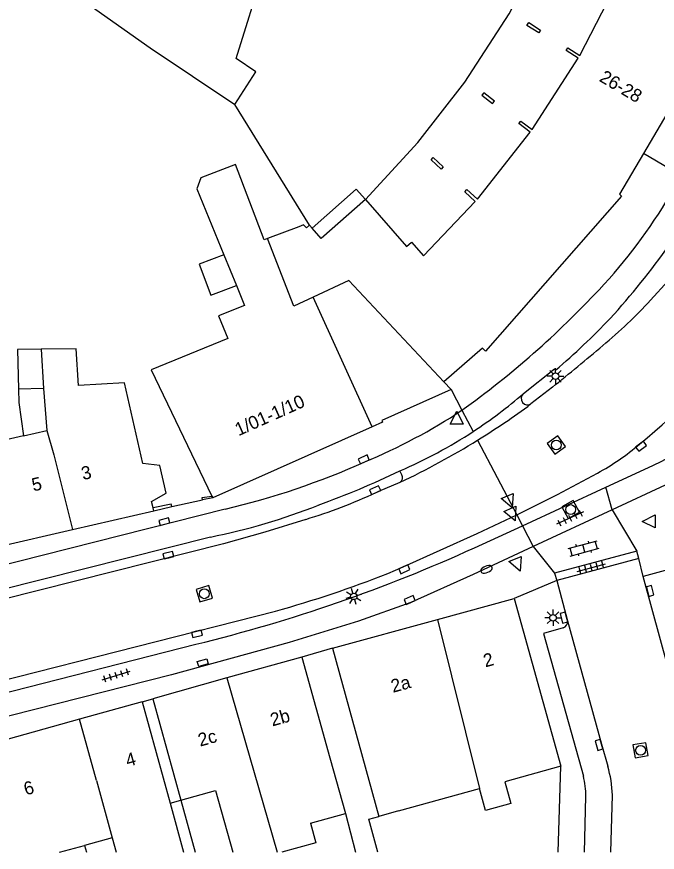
# Model space of a CAD drawing. Extents: x 132999 to 136000, y 398499 to 400501.
# Drawn here: x 133905 to 133953.9, y 398500 to 398563.8 of the extents above; entities that cross this region are included whole.
import ezdxf

# ---------------------------------------------------------------- set-up
doc = ezdxf.new("R2010")
doc.units = 0
for name, color, linetype in [('gg-afsc-erfafscheiding', 7, 'Continuous'), ('gg-afsc-muur', 7, 'Continuous'), ('gg-anno-huisnummerreeks BGT', 7, 'Continuous'), ('gg-bbg-bijgebouw', 7, 'Continuous'), ('gg-bbg-gedigitaliseerde bebouwing', 7, 'Continuous'), ('gg-bbg-gedigitaliseerde bebouwing onder overbouw', 7, 'Continuous'), ('gg-bbg-gedigitaliseerde bijgebouw', 7, 'Continuous'), ('gg-bbg-gedigitaliseerde overbouw', 7, 'Continuous'), ('gg-bbg-hoofdgebouw', 7, 'Continuous'), ('gg-bbg-luifel en loopbrug', 7, 'Continuous'), ('gg-bbg-onder overbouw', 7, 'Continuous'), ('gg-bbg-pand overbouw', 7, 'Continuous'), ('gg-bbg-pilaar onder overbouw', 7, 'Continuous'), ('gg-bbg-tussenscheiding', 7, 'Continuous'), ('gg-knt-trap', 7, 'Continuous'), ('gg-knt-verharding', 7, 'Continuous'), ('gg-knt-verharding nz', 7, 'Continuous'), ('gt-grn-weggrens', 7, 'Continuous'), ('gt-symb-brandkraan', 7, 'Continuous'), ('gt-symb-klinker verharding', 7, 'Continuous'), ('gt-symb-kolk', 7, 'Continuous'), ('gt-symb-kolk center center', 7, 'Continuous'), ('gt-symb-lichtmast', 7, 'Continuous'), ('gt-symb-rioolschacht', 7, 'Continuous'), ('gt-symb-tegel verharding', 7, 'Continuous'), ('gt-symb-waterafsluiter', 7, 'Continuous')]:
    doc.layers.add(name, color=color, linetype=linetype)

# ---------------------------------------------------------------- blocks, each defined once
blk = doc.blocks.new('gt0-WAFSL')
at = {"layer": 'gt-symb-waterafsluiter'}
for p, q in [((-0.5, -0.333), (0, 0.667)), ((0, 0.667), (0.5, -0.333)), ((0.5, -0.333), (-0.5, -0.333))]:
    blk.add_line(p, q, dxfattribs=at)
blk = doc.blocks.new('gt0-LMAST')
at = {"layer": 'gt-symb-lichtmast'}
for p, q in [((-0.182, 0.173), (-0.447, 0.438)), ((-0.005, 0.246), (-0.005, 0.621)), ((0.172, 0.173), (0.437, 0.438)), ((-0.255, -0.004), (-0.63, -0.004)), ((-0.182, -0.181), (-0.447, -0.446)), ((-0.005, -0.254), (-0.005, -0.629)), ((0.437, -0.446), (0.172, -0.181)), ((0.245, -0.004), (0.62, -0.004))]:
    blk.add_line(p, q, dxfattribs=at)
blk.add_circle((-0.005, -0.004), 0.25, dxfattribs=at)
blk = doc.blocks.new('gt0-KOLK')
at = {"layer": 'gt-symb-kolk'}
blk.add_lwpolyline([(0, 0), (0.375, 0), (0.375, 0.4), (-0.375, 0.4), (-0.375, 0), (0, 0)], dxfattribs=at)
blk = doc.blocks.new('gt0-RS')
at = {"layer": 'gt-symb-rioolschacht'}
blk.add_lwpolyline([(-0.5, -0.5), (0.5, -0.5), (0.5, 0.5), (-0.5, 0.5)], close=True, dxfattribs=at)
blk.add_circle((0, 0), 0.375, dxfattribs=at)
blk = doc.blocks.new('gt0-TEG1')
at = {"layer": 'gt-symb-tegel verharding'}
for p, q in [((-1.125, 0), (1.125, 0)), ((-0.9, -0.25), (-0.9, 0.25)), ((-0.45, -0.25), (-0.45, 0.25)), ((0, -0.25), (0, 0.25)), ((0.45, -0.25), (0.45, 0.25)), ((0.9, -0.25), (0.9, 0.25))]:
    blk.add_line(p, q, dxfattribs=at)
blk = doc.blocks.new('gt0-KL1')
at = {"layer": 'gt-symb-klinker verharding'}
for p, q in [((-1.15, 0.3), (1.15, 0.3)), ((-1, -0.3), (-1, 0.3)), ((-0.5, 0.3), (-0.5, 0.45)), ((0, -0.3), (0, 0.3)), ((0.5, 0.3), (0.5, 0.45)), ((1, -0.3), (1, 0.3)), ((-1.15, -0.3), (1.15, -0.3)), ((-0.5, -0.45), (-0.5, -0.3)), ((0.5, -0.45), (0.5, -0.3))]:
    blk.add_line(p, q, dxfattribs=at)
blk = doc.blocks.new('gt0-BR')
at = {"layer": 'gt-symb-brandkraan'}
for centre, radius, start, end in [((-0.244, 0), 0.206, 107.56694, 252.43307), ((0.599, -2.664), 3, 106.89205, 107.56694), ((0, -0.691), 0.938, 73.10799, 106.89205), ((-0.599, -2.664), 3, 72.43309, 73.10799), ((0.244, 0), 0.206, 287.56695, 72.43309), ((0.599, 2.664), 3, 252.43307, 253.10797), ((0, 0.691), 0.938, 253.10797, 286.89206), ((-0.599, 2.664), 3, 286.89206, 287.56695)]:
    blk.add_arc(centre, radius, start, end, dxfattribs=at)
blk = doc.blocks.new('gt0-KOLKCC')
at = {"layer": 'gt-symb-kolk center center'}
blk.add_lwpolyline([(-0.375, 0.2), (0.375, 0.2), (0.375, -0.2), (-0.375, -0.2)], close=True, dxfattribs=at)

msp = doc.modelspace()

# ---------------------------------------------------------------- linework, layer by layer
at = {"layer": 'gg-afsc-erfafscheiding'}
for p, q in [((133929.09, 398515.57), (133926.73, 398514.9)), ((133917.501, 398503.979), (133918.593, 398500)), ((133930.072, 398502.966), (133930.847, 398500))]:
    msp.add_line(p, q, dxfattribs=at)
msp.add_lwpolyline([(133932.548, 398500), (133931.854, 398502.526), (133932.608, 398502.737)], dxfattribs=at)
at = {"layer": 'gg-afsc-muur'}
for p, q in [((133927.327, 398547.871), (133921.629, 398557.062)), ((133919.95, 398527.04), (133919.165, 398526.902)), ((133915.44, 398526.05), (133916.825, 398526.382))]:
    msp.add_line(p, q, dxfattribs=at)
for points in [[(133919.165, 398526.902), (133919.14, 398527.087), (133919.88, 398527.185)], [(133916.825, 398526.382), (133916.774, 398526.576), (133915.383, 398526.299)]]:
    msp.add_lwpolyline(points, dxfattribs=at)
at = {"layer": 'gg-bbg-bijgebouw'}
msp.add_lwpolyline([(133921.629, 398557.062), (133923.231, 398559.565), (133921.732, 398560.587), (133923.851, 398567.374)], dxfattribs=at)
at = {"layer": 'gg-bbg-gedigitaliseerde bebouwing'}
for p, q in [((133920.792, 398545.592), (133921.743, 398543.254)), ((133907.027, 398535.4), (133907.265, 398532.182)), ((133905.491, 398531.776), (133907.265, 398532.182)), ((133919.88, 398527.185), (133919.95, 398527.04)), ((133929.09, 398515.57), (133932.608, 398502.737)), ((133926.73, 398514.9), (133928.886, 398507.207)), ((133928.886, 398507.207), (133930.072, 398502.966)), ((133934.128, 398503.162), (133940.298, 398504.86)), ((133916.683, 398503.75), (133917.712, 398500)), ((133927.405, 398502.22), (133930.072, 398502.966)), ((133934.128, 398503.162), (133932.608, 398502.737)), ((133912.266, 398501.099), (133910.163, 398500.523)), ((133912.266, 398501.099), (133912.569, 398500)), ((133908.254, 398500), (133910.163, 398500.523))]:
    msp.add_line(p, q, dxfattribs=at)
for points in [[(133921.685, 398552.498), (133919.019, 398551.482), (133918.738, 398550.644), (133920.792, 398545.592)], [(133921.743, 398543.254), (133922.359, 398541.738), (133920.39, 398540.938), (133921.092, 398539.212), (133915.24, 398536.832), (133919.88, 398527.185)], [(133915.901, 398529.515), (133914.608, 398529.672), (133913.197, 398535.836), (133909.699, 398535.631), (133909.512, 398538.424), (133906.854, 398538.39)], [(133905.491, 398531.776), (133901.396, 398530.839), (133901.491, 398530.422)], [(133917.501, 398503.979), (133920.16, 398504.723), (133921.483, 398500)], [(133927.405, 398502.22), (133927.821, 398500.733), (133925.204, 398500)]]:
    msp.add_lwpolyline(points, dxfattribs=at)
at = {"layer": 'gg-bbg-gedigitaliseerde bebouwing onder overbouw'}
for p, q in [((133915.376, 398511.722), (133917.501, 398503.979)), ((133914.558, 398511.493), (133916.683, 398503.75))]:
    msp.add_line(p, q, dxfattribs=at)
at = {"layer": 'gg-bbg-gedigitaliseerde bijgebouw'}
msp.add_line((133907.027, 398535.4), (133905.12, 398535.346), dxfattribs=at)
for points in [[(133905.841, 398569.873), (133905.677, 398569.35), (133906.248, 398567.711), (133915.166, 398561.404), (133921.629, 398557.062)], [(133906.854, 398538.39), (133905.035, 398538.367), (133905.12, 398535.346)]]:
    msp.add_lwpolyline(points, dxfattribs=at)
at = {"layer": 'gg-bbg-gedigitaliseerde overbouw'}
msp.add_line((133916.683, 398503.75), (133917.501, 398503.979), dxfattribs=at)
at = {"layer": 'gg-bbg-hoofdgebouw'}
for p, q in [((133927.531, 398547.636), (133927.327, 398547.871)), ((133937.591, 398535.914), (133938.131, 398535.316)), ((133932.113, 398532.478), (133919.95, 398527.04)), ((133915.383, 398526.299), (133915.274, 398526.775)), ((133909.224, 398524.626), (133915.44, 398526.05)), ((133915.44, 398526.05), (133915.383, 398526.299)), ((133903.17, 398523.24), (133909.224, 398524.626)), ((133937.085, 398517.766), (133942.96, 398519.38)), ((133942.96, 398519.38), (133946.51, 398506.57)), ((133929.09, 398515.57), (133937.085, 398517.766)), ((133926.73, 398514.9), (133921.026, 398513.303)), ((133921.026, 398513.303), (133915.376, 398511.722)), ((133914.558, 398511.493), (133909.772, 398510.152)), ((133909.772, 398510.152), (133899.94, 398507.4))]:
    msp.add_line(p, q, dxfattribs=at)
for points in [[(133963.693, 398577.317), (133958.461, 398562.47), (133958.244, 398562.547), (133952.816, 398553.333)], [(133952.816, 398553.333), (133950.988, 398550.23), (133951.153, 398550.085), (133940.77, 398538.247), (133940.537, 398538.469), (133937.591, 398535.914)], [(133924.109, 398546.837), (133923.859, 398546.743), (133921.685, 398552.498)], [(133931.602, 398549.81), (133928.214, 398546.85), (133927.531, 398547.636)], [(133927.327, 398547.871), (133927.088, 398547.664), (133926.877, 398547.898), (133926.52, 398547.742), (133924.109, 398546.837)], [(133938.131, 398535.316), (133932.85, 398532.95), (133932.9, 398532.83), (133932.113, 398532.478)], [(133915.274, 398526.775), (133916.384, 398527.41), (133915.901, 398529.515)], [(133946.51, 398506.57), (133942.245, 398505.387), (133942.69, 398503.734), (133940.758, 398503.201), (133940.298, 398504.86)]]:
    msp.add_lwpolyline(points, dxfattribs=at)
at = {"layer": 'gg-bbg-luifel en loopbrug'}
msp.add_line((133910.163, 398500.523), (133910.307, 398500), dxfattribs=at)
for points in [[(133920.792, 398545.592), (133918.909, 398544.885), (133919.795, 398542.523), (133921.743, 398543.254)], [(133905.12, 398535.346), (133905.149, 398534.316), (133905.491, 398531.776)]]:
    msp.add_lwpolyline(points, dxfattribs=at)
at = {"layer": 'gg-bbg-onder overbouw'}
msp.add_lwpolyline([(133931.602, 398549.81), (133934.727, 398546.23), (133935.107, 398546.56), (133936.016, 398545.525), (133939.978, 398549.661), (133939.176, 398550.415), (133939.346, 398550.597), (133940.152, 398549.847), (133944.161, 398554.961), (133943.316, 398555.613), (133943.469, 398555.811), (133944.313, 398555.156), (133947.828, 398560.596), (133946.911, 398561.192), (133947.048, 398561.402), (133947.965, 398560.806), (133950.912, 398566.551), (133949.952, 398567.039), (133950.065, 398567.262), (133951.026, 398566.773), (133953.401, 398572.619), (133947.604, 398574.925)], dxfattribs=at)
at = {"layer": 'gg-bbg-pand overbouw'}
msp.add_line((133914.558, 398511.493), (133915.376, 398511.722), dxfattribs=at)
msp.add_lwpolyline([(133931.602, 398549.81), (133935.595, 398554.173), (133939.194, 398558.765), (133942.575, 398564.004), (133945.387, 398569.462), (133947.604, 398574.925)], dxfattribs=at)
at = {"layer": 'gg-bbg-pilaar onder overbouw'}
for points in [[(133943.927, 398563.11), (133944.062, 398563.321), (133944.957, 398562.749), (133944.822, 398562.538), (133943.927, 398563.11)], [(133940.629, 398557.956), (133940.491, 398557.772), (133941.303, 398557.137), (133941.451, 398557.326), (133940.629, 398557.956)], [(133936.608, 398552.856), (133936.766, 398553.034), (133937.541, 398552.308), (133937.37, 398552.126), (133936.608, 398552.856)]]:
    msp.add_lwpolyline(points, dxfattribs=at)
at = {"layer": 'gg-bbg-tussenscheiding'}
for p, q in [((133932.113, 398532.478), (133927.615, 398542.366)), ((133906.854, 398538.39), (133907.027, 398535.4)), ((133937.085, 398517.766), (133940.298, 398504.86)), ((133921.026, 398513.303), (133924.865, 398500)), ((133911.062, 398505.471), (133909.772, 398510.152)), ((133911.062, 398505.471), (133912.266, 398501.099))]:
    msp.add_line(p, q, dxfattribs=at)
for points in [[(133927.615, 398542.366), (133926.141, 398541.671), (133924.109, 398546.837)], [(133937.591, 398535.914), (133930.341, 398543.651), (133927.615, 398542.366)], [(133907.265, 398532.182), (133907.804, 398530.325), (133909.224, 398524.626)]]:
    msp.add_lwpolyline(points, dxfattribs=at)
at = {"layer": 'gg-knt-trap'}
msp.add_lwpolyline([(133927.531, 398547.636), (133930.899, 398550.602), (133931.602, 398549.81)], dxfattribs=at)
at = {"layer": 'gg-knt-verharding'}
for p, q in [((133953.359, 398542.135), (133954.714, 398543.616)), ((133943.666, 398535.016), (133946.028, 398536.896)), ((133946.028, 398536.896), (133946.115, 398536.801)), ((133945.863, 398535.501), (133944.232, 398534.215)), ((133934.371, 398528.82), (133934.229, 398529.115)), ((133949.955, 398527.866), (133953.53, 398529.514)), ((133932.631, 398527.55), (133934.243, 398528.243)), ((133943.579, 398524.927), (133949.955, 398527.866)), ((133954.487, 398528.018), (133950.429, 398526.134)), ((133932.415, 398527.455), (133932.631, 398527.55)), ((133916.825, 398526.382), (133919.165, 398526.902)), ((133950.429, 398526.134), (133944.41, 398523.338)), ((133939.911, 398523.237), (133943.579, 398524.927)), ((133952.308, 398522.986), (133946.035, 398521.293)), ((133952.453, 398522.424), (133952.308, 398522.986)), ((133952.453, 398522.424), (133946.211, 398520.732)), ((133952.79, 398521.042), (133952.453, 398522.424)), ((133946.035, 398521.293), (133946.211, 398520.732)), ((133954.767, 398521.583), (133952.79, 398521.042)), ((133946.211, 398520.732), (133947.022, 398517.665)), ((133955.466, 398511.258), (133952.79, 398521.042)), ((133875.487, 398505.906), (133924.728, 398518.41)), ((133888.331, 398508.174), (133918.659, 398515.879)), ((133946.319, 398500), (133946.51, 398506.57)), ((133948.309, 398500), (133948.429, 398504.26))]:
    msp.add_line(p, q, dxfattribs=at)
for points in [[(133943.15, 398525.747), (133946.25, 398527.304), (133949.309, 398528.939)], [(133920.891, 398526.199), (133869.303, 398513.143), (133856.258, 398509.963), (133853.11, 398509.287), (133852.051, 398509.113)], [(133933.302, 398521.284), (133934.483, 398521.781), (133940.131, 398524.325), (133943.15, 398525.747)], [(133927.045, 398525.41), (133923.922, 398524.422), (133920.766, 398523.545), (133870.102, 398510.765), (133853.313, 398506.557)], [(133919.764, 398524.063), (133858.451, 398508.617), (133855.723, 398507.999), (133852.979, 398507.454), (133852.312, 398507.344)], [(133944.41, 398523.338), (133939.812, 398521.203), (133935.051, 398519.069), (133931.062, 398517.646), (133925.785, 398516.012), (133916.791, 398513.544), (133887.08, 398506.025)], [(133946.681, 398517.128), (133945.188, 398516.71), (133948.235, 398505.815)]]:
    msp.add_lwpolyline(points, dxfattribs=at)
for centre, radius, start, end in [((133919.858, 398570.76), 40.608, 316.7538, 329.49877), ((133940.122, 398557.514), 31.045, 295.58815, 341.14675), ((133908.255, 398579.178), 56.946, 317.55228, 324.79473), ((133896.978, 398592.087), 71.886, 305.73978, 316.86566), ((133926, 398567.376), 37.224, 309.57703, 317.30571), ((133910.699, 398578.333), 54.582, 310.45623, 316.47572), ((133889.391, 398606.432), 98.248, 309.98345, 317.06491), ((133853.368, 398651.354), 148.247, 308.60333, 310.53522), ((133919.78, 398562.704), 36.568, 303.22672, 310.78411), ((133944.003, 398534.627), 0.515, 130.96087, 216.55784), ((133909.063, 398581.714), 59.101, 301.74875, 306.51692), ((133943.97, 398534.627), 0.488, 218.85906, 302.39001), ((133914.741, 398570.448), 43.982, 292.46669, 303.42221), ((133919.842, 398562.617), 36.461, 293.24014, 303.21942), ((133908.922, 398581.947), 59.374, 295.24306, 301.74565), ((133940.666, 398544.927), 18.174, 298.39619, 310.71918), ((133907.61, 398583.021), 58.354, 283.15559, 294.21996), ((133905.54, 398588.646), 66.083, 289.8699, 295.72994), ((133933.994, 398528.601), 0.436, 304.82682, 30.15763), ((133915.087, 398564.884), 41.245, 286.8534, 294.8422), ((133910.644, 398570.081), 46.913, 281.20985, 291.71454), ((133890.439, 398631.756), 119.263, 283.68697, 294.50743), ((133902.961, 398597.574), 82.102, 285.37418, 291.68806), ((133946.552, 398517.587), 0.477, 285.72592, 9.44223), ((133941.762, 398504.218), 6.667, 0.36195, 13.86087)]:
    msp.add_arc(centre, radius, start, end, dxfattribs=at)
at = {"layer": 'gg-knt-verharding nz'}
msp.add_line((133950.333, 398500), (133950.449, 398504.364), dxfattribs=at)
msp.add_lwpolyline([(133947.022, 398517.665), (133949.614, 398508.246), (133950.09, 398506.563)], dxfattribs=at)
msp.add_arc((133942.147, 398504.137), 8.305, 1.56331, 16.98085, dxfattribs=at)
at = {"layer": 'gt-grn-weggrens'}
for p, q in [((133955.634, 398551.673), (133952.816, 398553.333)), ((133938.131, 398535.316), (133938.967, 398533.739)), ((133938.967, 398533.739), (133939.817, 398532.115)), ((133940.162, 398531.456), (133943.15, 398525.747)), ((133950.429, 398526.134), (133949.955, 398527.866)), ((133943.15, 398525.747), (133943.579, 398524.927)), ((133950.429, 398526.134), (133952.308, 398522.986)), ((133943.579, 398524.927), (133944.41, 398523.338)), ((133944.41, 398523.338), (133946.035, 398521.293)), ((133946.211, 398520.732), (133942.96, 398519.38))]:
    msp.add_line(p, q, dxfattribs=at)

# ---------------------------------------------------------------- block references
at = {"layer": 'gt-symb-brandkraan', "rotation": -156.48544331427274}
msp.add_blockref('gt0-BR', (133940.842, 398521.595), dxfattribs=at)
at = {"layer": 'gt-symb-klinker verharding', "rotation": 15.134475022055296}
msp.add_blockref('gt0-KL1', (133948.257, 398523.192), dxfattribs=at)
at = {"layer": 'gt-symb-kolk'}
for p, rotation in [((133952.522, 398531.15), -143.2562033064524), ((133931.549, 398529.804), 24.2590844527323), ((133932.415, 398527.455), 23.46200022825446), ((133916.291, 398525.04), 14.300277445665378), ((133916.601, 398522.481), 14.064036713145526), ((133934.481, 398521.781), -155.74091554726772), ((133953.135, 398519.897), -74.99108632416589), ((133935.049, 398519.069), 24.13112520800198), ((133946.939, 398517.955), 104.71731114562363), ((133918.695, 398516.866), -165.6442150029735), ((133949.614, 398508.246), 105.3707254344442)]:
    msp.add_blockref('gt0-KOLK', p, dxfattribs=dict(at, rotation=rotation))
at = {"layer": 'gt-symb-kolk center center', "rotation": 16.53846430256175}
msp.add_blockref('gt0-KOLKCC', (133919.177, 398514.473), dxfattribs=at)
at = {"layer": 'gt-symb-lichtmast'}
for p in [(133946.109, 398536.334), (133945.919, 398517.906)]:
    msp.add_blockref('gt0-LMAST', p, dxfattribs=at)
at = {"layer": 'gt-symb-lichtmast', "rotation": 105.3707254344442}
msp.add_blockref('gt0-LMAST', (133930.696, 398519.537), dxfattribs=at)
at = {"layer": 'gt-symb-rioolschacht'}
for p, rotation in [((133946.165, 398531.085), 35.884113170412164), ((133947.263, 398526.159), -61.384968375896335), ((133919.293, 398519.729), 16.26020470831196), ((133952.595, 398507.787), -170.09492079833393)]:
    msp.add_blockref('gt0-RS', p, dxfattribs=dict(at, rotation=rotation))
at = {"layer": 'gt-symb-tegel verharding'}
for p, rotation in [((133947.211, 398525.509), -155.10079947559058), ((133948.835, 398521.733), 15.189787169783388), ((133912.57, 398513.491), 16.732160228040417)]:
    msp.add_blockref('gt0-TEG1', p, dxfattribs=dict(at, rotation=rotation))
at = {"layer": 'gt-symb-waterafsluiter'}
msp.add_blockref('gt0-WAFSL', (133938.567, 398533.01), dxfattribs=at)
for p, rotation in [((133942.538, 398526.89), -156.48544331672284), ((133942.758, 398525.913), -156.48544331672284), ((133953.378, 398525.253), 90), ((133943.146, 398522.078), -156.4854433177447)]:
    msp.add_blockref('gt0-WAFSL', p, dxfattribs=dict(at, rotation=rotation))

# ---------------------------------------------------------------- texts
at = {"layer": 'gg-anno-huisnummerreeks BGT'}
for s, rotation, p in [('26-28', 329.5, (133949.377, 398558.895)), ('1/01-1/10', 24.1, (133921.909, 398531.75)), ('3', 12.9, (133910.033, 398528.402)), ('5', 12.9, (133906.251, 398527.536)), ('2', 15.4, (133940.751, 398514.107)), ('2a', 15.4, (133933.697, 398512.168)), ('2b', 15.7, (133924.492, 398509.6)), ('2c', 15.6, (133918.98, 398508.058)), ('4', 15.7, (133913.449, 398506.509)), ('6', 15.7, (133905.674, 398504.332))]:
    msp.add_text(s, height=1, rotation=rotation, dxfattribs=at).set_placement(p)

doc.saveas('drawing.dxf')
